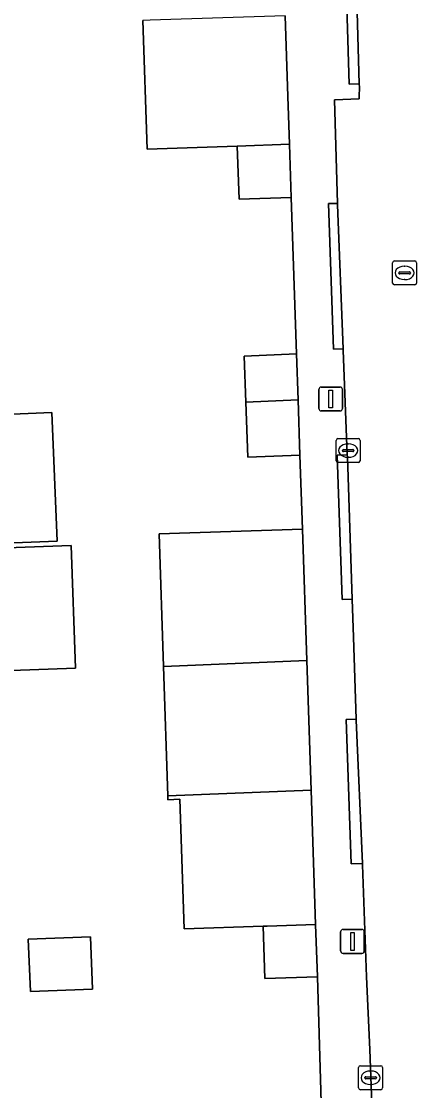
# Model space of a CAD drawing. Extents: x 161084 to 161928, y 385354 to 386522.
# Drawn here: x 161794.11 to 161810.63, y 386372.3 to 386417.03 of the extents above; entities that cross this region are included whole.
import ezdxf

# ---------------------------------------------------------------- set-up
doc = ezdxf.new("R2010")
doc.units = 0
for name, color, linetype in [('IMGEO_Erf', 7, 'Continuous'), ('IMGEO_Kolk', 7, 'Continuous'), ('IMGEO_Lichtmast', 7, 'Continuous'), ('IMGEO_Muur', 7, 'Continuous'), ('IMGEO_Pand', 7, 'Continuous'), ('IMGEO_Rijbaan_lokaal_open', 7, 'Continuous'), ('IMGEO_Rioolput', 7, 'Continuous'), ('IMGEO_Voetpad_open', 7, 'Continuous')]:
    doc.layers.add(name, color=color, linetype=linetype)

msp = doc.modelspace()

# ---------------------------------------------------------------- linework, layer by layer
at = {"layer": 'IMGEO_Erf'}
for points in [[(161806.89, 386363.226), (161806.484, 386377.067), (161804.288, 386376.994), (161804.216, 386379.183), (161800.915, 386379.073), (161800.735, 386384.49), (161800.235, 386384.473), (161800.23, 386384.632), (161800.049, 386390.048), (161799.865, 386395.587), (161805.862, 386395.787), (161805.754, 386398.886), (161803.577, 386398.806), (161803.493, 386401.098), (161803.422, 386403.031), (161805.613, 386403.117), (161805.394, 386409.668), (161803.212, 386409.586), (161803.131, 386411.81), (161799.368, 386411.689), (161799.194, 386417.07)], [(161791.727, 386400.515), (161795.379, 386400.667), (161795.603, 386395.293), (161791.951, 386395.141)], [(161791.958, 386394.955), (161796.19, 386395.108), (161796.376, 386389.971), (161792.144, 386389.818)]]:
    msp.add_lwpolyline(points, dxfattribs=at)
msp.add_lwpolyline([(161797.082, 386376.545), (161794.486, 386376.444), (161794.401, 386378.636), (161796.997, 386378.736)], close=True, dxfattribs=at)
at = {"layer": 'IMGEO_Kolk'}
for p, q in [((161807.273, 386398.65), (161807.273, 386399.502)), ((161807.348, 386399.576), (161808.2, 386399.576)), ((161807.761, 386399.356), (161807.786, 386399.356)), ((161808.274, 386399.502), (161808.274, 386398.65)), ((161807.532, 386399.07), (161807.532, 386399.082)), ((161807.97, 386399.033), (161807.572, 386399.033)), ((161807.575, 386399.119), (161807.973, 386399.119)), ((161808.016, 386399.082), (161808.016, 386399.07)), ((161808.2, 386398.576), (161807.348, 386398.576)), ((161807.784, 386398.796), (161807.759, 386398.796)), ((161808.211, 386372.415), (161808.211, 386373.267)), ((161808.286, 386373.341), (161809.138, 386373.341)), ((161808.699, 386373.121), (161808.724, 386373.121)), ((161809.212, 386373.267), (161809.212, 386372.415)), ((161808.47, 386372.835), (161808.47, 386372.847)), ((161808.908, 386372.798), (161808.51, 386372.798)), ((161808.513, 386372.884), (161808.911, 386372.884)), ((161808.722, 386372.561), (161808.697, 386372.561)), ((161808.954, 386372.847), (161808.954, 386372.835)), ((161809.138, 386372.341), (161808.286, 386372.341))]:
    msp.add_line(p, q, dxfattribs=at)
for points in [[(161807.273, 386398.65), (161807.273, 386399.502)], [(161807.348, 386399.576), (161808.2, 386399.576)], [(161808.274, 386399.502), (161808.274, 386398.65)], [(161808.2, 386398.576), (161807.348, 386398.576)], [(161808.211, 386372.415), (161808.211, 386373.267)], [(161808.286, 386373.341), (161809.138, 386373.341)], [(161809.212, 386373.267), (161809.212, 386372.415)], [(161809.138, 386372.341), (161808.286, 386372.341)]]:
    msp.add_lwpolyline(points, dxfattribs=at)
for centre, radius, start, end in [((161807.35, 386399.5), 0.0765, 91.552, 178.448), ((161807.35, 386399.5), 0.0765, 91.552, 178.448), ((161808.198, 386399.5), 0.0765, 1.552, 88.448), ((161808.198, 386399.5), 0.0765, 1.552, 88.448), ((161807.572, 386399.079), 0.0403, 85.8775, 175.7526), ((161807.569, 386399.069), 0.0366, 178.938, 274.7102), ((161807.973, 386399.076), 0.043, 264.8664, 352.4533), ((161807.977, 386399.081), 0.0386, 1.7309, 96.639), ((161807.35, 386398.652), 0.0765, 181.552, 268.448), ((161807.35, 386398.652), 0.0765, 181.552, 268.448), ((161808.198, 386398.652), 0.0765, 271.552, 358.448), ((161808.198, 386398.652), 0.0765, 271.552, 358.448), ((161808.288, 386373.265), 0.0765, 91.552, 178.448), ((161808.288, 386373.265), 0.0765, 91.552, 178.448), ((161809.136, 386373.265), 0.0765, 1.552, 88.448), ((161809.136, 386373.265), 0.0765, 1.552, 88.448), ((161808.51, 386372.844), 0.0403, 85.8775, 175.7526), ((161808.507, 386372.834), 0.0366, 178.938, 274.7102), ((161808.911, 386372.841), 0.043, 264.8664, 352.4533), ((161808.915, 386372.846), 0.0386, 1.7309, 96.639), ((161808.288, 386372.417), 0.0765, 181.552, 268.448), ((161808.288, 386372.417), 0.0765, 181.552, 268.448), ((161809.136, 386372.417), 0.0765, 271.552, 358.448), ((161809.136, 386372.417), 0.0765, 271.552, 358.448)]:
    msp.add_arc(centre, radius, start, end, dxfattribs=at)
for centre, major_axis, ratio, start_param, end_param in [((161807.76, 386399.076), (-0.387, 0.002), 0.722429, 4.712389, 7.853982), ((161807.785, 386399.076), (-0.39, 0.002), 0.717154, 1.570796, 4.712389), ((161808.698, 386372.841), (-0.387, 0.002), 0.722429, 4.712389, 7.853982), ((161808.723, 386372.841), (-0.39, 0.002), 0.717154, 1.570796, 4.712389)]:
    msp.add_ellipse(centre, major_axis=major_axis, ratio=ratio, start_param=start_param, end_param=end_param, dxfattribs=at)
at = {"layer": 'IMGEO_Lichtmast'}
for p, q in [((161806.547, 386400.834), (161806.547, 386401.634)), ((161806.547, 386401.634), (161806.547, 386400.834)), ((161806.647, 386401.734), (161807.437, 386401.734)), ((161807.437, 386401.734), (161806.647, 386401.734)), ((161807.537, 386401.634), (161807.537, 386400.834)), ((161807.537, 386400.834), (161807.537, 386401.634)), ((161807.437, 386400.734), (161806.647, 386400.734)), ((161806.647, 386400.734), (161807.437, 386400.734)), ((161807.459, 386378.144), (161807.459, 386378.944)), ((161807.459, 386378.944), (161807.459, 386378.144)), ((161807.559, 386379.044), (161808.349, 386379.044)), ((161808.349, 386379.044), (161807.559, 386379.044)), ((161808.449, 386378.944), (161808.449, 386378.144)), ((161808.449, 386378.144), (161808.449, 386378.944)), ((161808.349, 386378.044), (161807.559, 386378.044)), ((161807.559, 386378.044), (161808.349, 386378.044))]:
    msp.add_line(p, q, dxfattribs=at)
for points in [[(161806.967, 386401.609), (161807.117, 386401.609), (161807.117, 386400.859), (161806.967, 386400.859), (161806.967, 386401.609)], [(161807.879, 386378.919), (161808.029, 386378.919), (161808.029, 386378.169), (161807.879, 386378.169), (161807.879, 386378.919)]]:
    msp.add_lwpolyline(points, dxfattribs=at)
for centre, start, end in [((161806.647, 386401.634), 90, 180), ((161806.647, 386401.634), 90, 180), ((161807.437, 386401.634), 0, 90), ((161807.437, 386401.634), 360, 90), ((161806.647, 386400.834), 180, 270), ((161806.647, 386400.834), 180, 270), ((161807.437, 386400.834), 270, 0), ((161807.437, 386400.834), 270, 0), ((161807.559, 386378.944), 90, 180), ((161807.559, 386378.944), 90, 180), ((161808.349, 386378.944), 0, 90), ((161808.349, 386378.944), 360, 90), ((161807.559, 386378.144), 180, 270), ((161807.559, 386378.144), 180, 270), ((161808.349, 386378.144), 270, 0), ((161808.349, 386378.144), 270, 0)]:
    msp.add_arc(centre, 0.1, start, end, dxfattribs=at)
at = {"layer": 'IMGEO_Muur'}
msp.add_lwpolyline([(161806.89, 386363.226), (161806.484, 386377.067)], dxfattribs=at)
at = {"layer": 'IMGEO_Pand'}
for points in [[(161799.497, 386417.08), (161799.194, 386417.07), (161799.368, 386411.689), (161803.131, 386411.81), (161805.319, 386411.899), (161805.253, 386413.881), (161805.14, 386417.262)], [(161805.319, 386411.899), (161803.131, 386411.81), (161803.212, 386409.586), (161805.394, 386409.668)], [(161803.422, 386403.031), (161803.493, 386401.098), (161805.677, 386401.2), (161805.613, 386403.117)], [(161803.493, 386401.098), (161803.577, 386398.806), (161805.754, 386398.886), (161805.677, 386401.2)], [(161791.727, 386400.515), (161791.518, 386400.497), (161779.767, 386399.986), (161779.963, 386394.597), (161791.951, 386395.141), (161795.603, 386395.293), (161795.379, 386400.667)], [(161805.862, 386395.787), (161799.865, 386395.587), (161800.049, 386390.048), (161806.044, 386390.292)], [(161791.958, 386394.955), (161791.951, 386395.141), (161779.963, 386394.597), (161780.157, 386389.238), (161789.12, 386389.603), (161792.147, 386389.726), (161792.144, 386389.818), (161796.376, 386389.971), (161796.19, 386395.108)], [(161806.044, 386390.292), (161800.049, 386390.048), (161800.23, 386384.632), (161806.225, 386384.868)], [(161806.225, 386384.868), (161800.23, 386384.632), (161800.235, 386384.473), (161800.735, 386384.49), (161800.915, 386379.073), (161804.216, 386379.183), (161804.392, 386379.181), (161806.411, 386379.255)], [(161806.411, 386379.255), (161804.392, 386379.181), (161804.216, 386379.183), (161804.288, 386376.994), (161806.484, 386377.067)], [(161797.082, 386376.545), (161796.997, 386378.736), (161794.401, 386378.636), (161794.486, 386376.444)]]:
    msp.add_lwpolyline(points, close=True, dxfattribs=at)
at = {"layer": 'IMGEO_Rijbaan_lokaal_open'}
msp.add_lwpolyline([(161808.065, 386420.446), (161808.238, 386414.413), (161808.242, 386414.276), (161808.232, 386413.88), (161808.23, 386413.786), (161807.205, 386413.745), (161807.326, 386409.417), (161807.328, 386409.349), (161807.562, 386403.336), (161807.565, 386403.269), (161807.738, 386398.896), (161807.741, 386398.811), (161807.94, 386392.867), (161807.993, 386391.266), (161808.105, 386387.845), (161808.107, 386387.795), (161808.367, 386381.805), (161808.37, 386381.743), (161808.539, 386377.064), (161808.673, 386374.026), (161809.472, 386352.285)], dxfattribs=at)
at = {"layer": 'IMGEO_Rioolput'}
for p, q in [((161809.633, 386406.083), (161809.633, 386406.935)), ((161809.708, 386407.009), (161810.56, 386407.009)), ((161810.634, 386406.935), (161810.634, 386406.083)), ((161809.892, 386406.503), (161809.892, 386406.515)), ((161810.33, 386406.466), (161809.932, 386406.466)), ((161809.935, 386406.552), (161810.333, 386406.552)), ((161810.121, 386406.789), (161810.146, 386406.789)), ((161810.376, 386406.515), (161810.376, 386406.503)), ((161810.56, 386406.009), (161809.708, 386406.009)), ((161810.144, 386406.229), (161810.119, 386406.229))]:
    msp.add_line(p, q, dxfattribs=at)
for points in [[(161809.633, 386406.083), (161809.633, 386406.935)], [(161809.708, 386407.009), (161810.56, 386407.009)], [(161810.634, 386406.935), (161810.634, 386406.083)], [(161810.56, 386406.009), (161809.708, 386406.009)]]:
    msp.add_lwpolyline(points, dxfattribs=at)
for centre, radius, start, end in [((161809.71, 386406.933), 0.0765, 91.552, 178.448), ((161809.71, 386406.933), 0.0765, 91.552, 178.448), ((161810.558, 386406.933), 0.0765, 1.552, 88.448), ((161810.558, 386406.933), 0.0765, 1.552, 88.448), ((161809.932, 386406.512), 0.0403, 85.8775, 175.7526), ((161809.929, 386406.502), 0.0366, 178.938, 274.7102), ((161810.333, 386406.509), 0.043, 264.8664, 352.4533), ((161810.337, 386406.514), 0.0386, 1.7309, 96.639), ((161809.71, 386406.085), 0.0765, 181.552, 268.448), ((161809.71, 386406.085), 0.0765, 181.552, 268.448), ((161810.558, 386406.085), 0.0765, 271.552, 358.448), ((161810.558, 386406.085), 0.0765, 271.552, 358.448)]:
    msp.add_arc(centre, radius, start, end, dxfattribs=at)
for centre, major_axis, ratio, start_param, end_param in [((161810.12, 386406.509), (-0.387, 0.002), 0.722429, 4.712389, 7.853982), ((161810.145, 386406.509), (-0.39, 0.002), 0.717154, 1.570796, 4.712389)]:
    msp.add_ellipse(centre, major_axis=major_axis, ratio=ratio, start_param=start_param, end_param=end_param, dxfattribs=at)
at = {"layer": 'IMGEO_Voetpad_open'}
for points in [[(161809.472, 386352.285), (161808.673, 386374.026), (161808.539, 386377.064), (161808.37, 386381.743), (161808.367, 386381.805), (161807.904, 386381.789), (161807.694, 386387.831), (161808.105, 386387.845), (161807.993, 386391.266), (161807.94, 386392.867), (161807.519, 386392.853), (161807.31, 386398.881), (161807.738, 386398.896), (161807.565, 386403.269), (161807.562, 386403.336), (161807.156, 386403.322), (161806.944, 386409.404), (161807.326, 386409.417), (161807.205, 386413.745), (161808.23, 386413.786), (161808.232, 386413.88), (161808.242, 386414.276), (161808.238, 386414.413), (161807.814, 386414.401), (161807.639, 386420.424)], [(161805.14, 386417.262), (161805.253, 386413.881), (161805.319, 386411.899), (161805.394, 386409.668), (161805.613, 386403.117), (161805.677, 386401.2), (161805.754, 386398.886), (161805.862, 386395.787), (161806.044, 386390.292), (161806.225, 386384.868), (161806.411, 386379.255), (161806.484, 386377.067), (161806.89, 386363.226)]]:
    msp.add_lwpolyline(points, dxfattribs=at)
for points in [[(161808.065, 386420.446), (161807.639, 386420.424), (161807.814, 386414.401), (161808.238, 386414.413)], [(161807.328, 386409.349), (161807.326, 386409.417), (161806.944, 386409.404), (161807.156, 386403.322), (161807.562, 386403.336)], [(161807.741, 386398.811), (161807.738, 386398.896), (161807.31, 386398.881), (161807.519, 386392.853), (161807.94, 386392.867)], [(161808.107, 386387.795), (161808.105, 386387.845), (161807.694, 386387.831), (161807.904, 386381.789), (161808.367, 386381.805)]]:
    msp.add_lwpolyline(points, close=True, dxfattribs=at)

doc.saveas('drawing.dxf')
